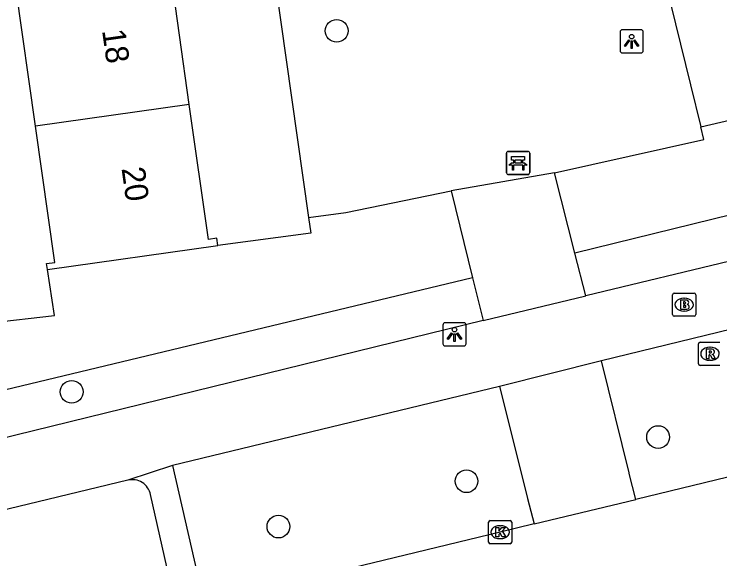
# Model space of a CAD drawing. Extents: x 159053 to 160041, y 380450 to 381422.
# Drawn here: x 159631.71 to 159662.12, y 380851.5 to 380874.99 of the extents above; entities that cross this region are included whole.
import ezdxf

# ---------------------------------------------------------------- set-up
doc = ezdxf.new("R2010")
doc.units = 0
for name, color, linetype in [('IMGEO_Bank', 7, 'Continuous'), ('IMGEO_Boom', 7, 'Continuous'), ('IMGEO_Brandkraan', 7, 'Continuous'), ('IMGEO_Groenvoorziening', 7, 'Continuous'), ('IMGEO_Kolk', 7, 'Continuous'), ('IMGEO_Lichtpunt', 7, 'Continuous'), ('IMGEO_Pand', 7, 'Continuous'), ('IMGEO_Pand_nummerreeks', 7, 'Continuous'), ('IMGEO_Rijbaan_lokaal_open', 7, 'Continuous'), ('IMGEO_Rioolput', 7, 'Continuous'), ('IMGEO_Voetpad_open', 7, 'Continuous')]:
    doc.layers.add(name, color=color, linetype=linetype)

msp = doc.modelspace()

# ---------------------------------------------------------------- linework, layer by layer
at = {"layer": 'IMGEO_Bank'}
for p, q in [((159652.928, 380868.145), (159652.928, 380868.986)), ((159652.928, 380868.986), (159652.928, 380868.145)), ((159653.003, 380869.07), (159653.844, 380869.07)), ((159653.844, 380869.07), (159653.003, 380869.07)), ((159653.928, 380868.995), (159653.928, 380868.154)), ((159653.928, 380868.154), (159653.928, 380868.995)), ((159653.237, 380868.576), (159653.237, 380868.682)), ((159653.281, 380868.682), (159653.281, 380868.576)), ((159653.569, 380868.688), (159653.287, 380868.688)), ((159653.287, 380868.57), (159653.569, 380868.57)), ((159653.575, 380868.576), (159653.575, 380868.682)), ((159653.619, 380868.682), (159653.619, 380868.576)), ((159653.625, 380868.468), (159653.232, 380868.468)), ((159653.853, 380868.07), (159653.012, 380868.07)), ((159653.012, 380868.07), (159653.853, 380868.07))]:
    msp.add_line(p, q, dxfattribs=at)
for points in [[(159653.231, 380868.688), (159653.145, 380868.688), (159653.145, 380868.849), (159653.708, 380868.849), (159653.708, 380868.688), (159653.625, 380868.688)], [(159653.175, 380868.468), (159653.033, 380868.468), (159653.145, 380868.57), (159653.231, 380868.57)], [(159653.625, 380868.57), (159653.708, 380868.57), (159653.82, 380868.468), (159653.681, 380868.468)], [(159653.225, 380868.461), (159653.225, 380868.254), (159653.182, 380868.254), (159653.182, 380868.461)], [(159653.675, 380868.461), (159653.675, 380868.254), (159653.631, 380868.254), (159653.631, 380868.461)]]:
    msp.add_lwpolyline(points, dxfattribs=at)
for centre, radius, start, end in [((159653.006, 380868.992), 0.0779, 92.4484, 184.2845), ((159653.006, 380868.992), 0.0779, 92.4484, 184.2845), ((159653.85, 380868.992), 0.0779, 2.4484, 94.2845), ((159653.85, 380868.992), 0.0779, 2.4484, 94.2845), ((159653.23, 380868.681), 0.00671, 2.8957, 87.1043), ((159653.23, 380868.577), 0.00671, 272.8957, 357.1043), ((159653.287, 380868.681), 0.00671, 92.8957, 177.1043), ((159653.287, 380868.577), 0.00671, 182.8957, 267.1043), ((159653.569, 380868.681), 0.00671, 2.8957, 87.1043), ((159653.569, 380868.577), 0.00671, 272.8957, 357.1043), ((159653.626, 380868.681), 0.00671, 92.8957, 177.1043), ((159653.626, 380868.577), 0.00671, 182.8957, 267.1043), ((159653.175, 380868.461), 0.00671, 2.8957, 87.1043), ((159653.232, 380868.461), 0.00671, 92.8957, 177.1043), ((159653.624, 380868.461), 0.00671, 2.8957, 87.1043), ((159653.681, 380868.461), 0.00671, 92.8957, 177.1043), ((159653.006, 380868.148), 0.0779, 182.4484, 274.2845), ((159653.006, 380868.148), 0.0779, 182.4484, 274.2845), ((159653.85, 380868.148), 0.0779, 272.4484, 4.2845), ((159653.85, 380868.148), 0.0779, 272.4484, 4.2845)]:
    msp.add_arc(centre, radius, start, end, dxfattribs=at)
at = {"layer": 'IMGEO_Boom'}
for centre in [(159645.61, 380874.264), (159634.193, 380858.703), (159659.457, 380856.755), (159651.202, 380854.851), (159643.1, 380852.896)]:
    msp.add_circle(centre, 0.489, dxfattribs=at)
at = {"layer": 'IMGEO_Brandkraan'}
for p, q in [((159660.08, 380862.035), (159660.08, 380862.887)), ((159660.155, 380862.961), (159661.007, 380862.961)), ((159660.568, 380862.741), (159660.593, 380862.741)), ((159661.081, 380862.887), (159661.081, 380862.035)), ((159660.591, 380862.181), (159660.566, 380862.181)), ((159661.007, 380861.961), (159660.155, 380861.961))]:
    msp.add_line(p, q, dxfattribs=at)
for points in [[(159660.08, 380862.035), (159660.08, 380862.887)], [(159660.155, 380862.961), (159661.007, 380862.961)], [(159661.081, 380862.887), (159661.081, 380862.035)], [(159660.428, 380862.661), (159660.428, 380862.261), (159660.641, 380862.261)], [(159660.659, 380862.661), (159660.428, 380862.661)], [(159660.607, 380862.58), (159660.553, 380862.58), (159660.553, 380862.504)], [(159660.553, 380862.504), (159660.606, 380862.504)], [(159660.615, 380862.428), (159660.553, 380862.428), (159660.553, 380862.347)], [(159660.553, 380862.347), (159660.615, 380862.347)], [(159661.007, 380861.961), (159660.155, 380861.961)]]:
    msp.add_lwpolyline(points, dxfattribs=at)
for centre, radius, start, end in [((159660.157, 380862.885), 0.0765, 91.552, 178.448), ((159660.157, 380862.885), 0.0765, 91.552, 178.448), ((159661.005, 380862.885), 0.0765, 1.552, 88.448), ((159661.005, 380862.885), 0.0765, 1.552, 88.448), ((159660.608, 380862.542), 0.0379, 267.8285, 90.9355), ((159660.616, 380862.387), 0.0404, 269.8759, 90.5077), ((159660.663, 380862.516), 0.145, 59.4692, 91.5367), ((159660.688, 380862.563), 0.0922, 285.5137, 58.1501), ((159660.693, 380862.371), 0.105, 301.3115, 78.989), ((159660.647, 380862.512), 0.251, 268.6676, 293.5347), ((159660.157, 380862.037), 0.0765, 181.552, 268.448), ((159660.157, 380862.037), 0.0765, 181.552, 268.448), ((159661.005, 380862.037), 0.0765, 271.552, 358.448), ((159661.005, 380862.037), 0.0765, 271.552, 358.448)]:
    msp.add_arc(centre, radius, start, end, dxfattribs=at)
for centre, major_axis, ratio, start_param, end_param in [((159660.567, 380862.461), (-0.387, 0.002), 0.722429, 4.712389, 7.853982), ((159660.592, 380862.461), (-0.39, 0.002), 0.717154, 1.570796, 4.712389)]:
    msp.add_ellipse(centre, major_axis=major_axis, ratio=ratio, start_param=start_param, end_param=end_param, dxfattribs=at)
at = {"layer": 'IMGEO_Groenvoorziening'}
for points in [[(159661.294, 380870.128), (159675.211, 380873.374), (159681.165, 380874.946)], [(159682.109, 380871.126), (159655.875, 380864.682)], [(159644.397, 380866.22), (159644.492, 380865.548), (159640.492, 380865.011)], [(159625.123, 380861.04), (159633.448, 380862), (159633.145, 380863.976)], [(159651.467, 380863.624), (159625.902, 380857.489)]]:
    msp.add_lwpolyline(points, dxfattribs=at)
at = {"layer": 'IMGEO_Kolk'}
for p, q in [((159652.152, 380852.229), (159652.152, 380853.081)), ((159652.227, 380853.155), (159653.079, 380853.155)), ((159653.153, 380853.081), (159653.153, 380852.229)), ((159652.64, 380852.935), (159652.665, 380852.935)), ((159653.079, 380852.155), (159652.227, 380852.155)), ((159652.663, 380852.375), (159652.638, 380852.375))]:
    msp.add_line(p, q, dxfattribs=at)
for points in [[(159652.152, 380852.229), (159652.152, 380853.081)], [(159652.227, 380853.155), (159653.079, 380853.155)], [(159653.153, 380853.081), (159653.153, 380852.229)], [(159652.473, 380852.855), (159652.596, 380852.855), (159652.596, 380852.704), (159652.726, 380852.855), (159652.89, 380852.855), (159652.744, 380852.704), (159652.897, 380852.455), (159652.745, 380852.455), (159652.66, 380852.619), (159652.596, 380852.552), (159652.596, 380852.455), (159652.473, 380852.455), (159652.473, 380852.855)], [(159653.079, 380852.155), (159652.227, 380852.155)]]:
    msp.add_lwpolyline(points, dxfattribs=at)
for centre, start, end in [((159652.229, 380853.079), 91.552, 178.448), ((159652.229, 380853.079), 91.552, 178.448), ((159653.077, 380853.079), 1.552, 88.448), ((159653.077, 380853.079), 1.552, 88.448), ((159652.229, 380852.231), 181.552, 268.448), ((159652.229, 380852.231), 181.552, 268.448), ((159653.077, 380852.231), 271.552, 358.448), ((159653.077, 380852.231), 271.552, 358.448)]:
    msp.add_arc(centre, 0.0765, start, end, dxfattribs=at)
for centre, major_axis, ratio, start_param, end_param in [((159652.639, 380852.655), (-0.387, 0.002), 0.722429, 4.712389, 7.853982), ((159652.664, 380852.655), (-0.39, 0.002), 0.717154, 1.570796, 4.712389)]:
    msp.add_ellipse(centre, major_axis=major_axis, ratio=ratio, start_param=start_param, end_param=end_param, dxfattribs=at)
at = {"layer": 'IMGEO_Lichtpunt'}
for p, q in [((159658.721, 380874.311), (159657.913, 380874.311)), ((159658.721, 380874.311), (159657.913, 380874.311)), ((159657.819, 380874.216), (159657.819, 380873.409)), ((159657.819, 380874.216), (159657.819, 380873.409)), ((159658.815, 380873.409), (159658.815, 380874.216)), ((159658.815, 380873.409), (159658.815, 380874.216)), ((159657.913, 380873.315), (159658.721, 380873.315)), ((159657.913, 380873.315), (159658.721, 380873.315)), ((159650.186, 380861.585), (159650.186, 380860.778)), ((159650.186, 380861.585), (159650.186, 380860.778)), ((159651.088, 380861.68), (159650.28, 380861.68)), ((159651.088, 380861.68), (159650.28, 380861.68)), ((159651.182, 380860.778), (159651.182, 380861.585)), ((159651.182, 380860.778), (159651.182, 380861.585)), ((159650.28, 380860.684), (159651.088, 380860.684)), ((159650.28, 380860.684), (159651.088, 380860.684))]:
    msp.add_line(p, q, dxfattribs=at)
for points in [[(159658.193, 380873.88), (159658.232, 380873.852), (159658.044, 380873.59), (159658.006, 380873.617), (159658.193, 380873.88)], [(159658.295, 380873.832), (159658.342, 380873.832), (159658.342, 380873.51), (159658.295, 380873.51), (159658.295, 380873.832)], [(159658.405, 380873.852), (159658.443, 380873.879), (159658.63, 380873.617), (159658.591, 380873.589), (159658.405, 380873.852)], [(159650.56, 380861.249), (159650.599, 380861.221), (159650.411, 380860.959), (159650.373, 380860.986), (159650.56, 380861.249)], [(159650.662, 380861.201), (159650.709, 380861.201), (159650.709, 380860.879), (159650.662, 380860.879), (159650.662, 380861.201)], [(159650.772, 380861.221), (159650.81, 380861.248), (159650.997, 380860.986), (159650.958, 380860.958), (159650.772, 380861.221)]]:
    msp.add_lwpolyline(points, dxfattribs=at)
for centre in [(159658.318, 380874.014), (159650.685, 380861.383)]:
    msp.add_circle(centre, 0.0994, dxfattribs=at)
for centre, start, end in [((159657.913, 380874.216), 90, 180), ((159657.913, 380874.216), 90, 180), ((159658.721, 380874.216), 0, 90), ((159658.721, 380874.216), 0, 90), ((159657.913, 380873.409), 180, 270), ((159657.913, 380873.409), 180, 270), ((159658.721, 380873.409), 270, 0), ((159658.721, 380873.409), 270, 360), ((159650.28, 380861.585), 90, 180), ((159650.28, 380861.585), 90, 180), ((159651.088, 380861.585), 0, 90), ((159651.088, 380861.585), 0, 90), ((159650.28, 380860.778), 180, 270), ((159650.28, 380860.778), 180, 270), ((159651.088, 380860.778), 270, 0), ((159651.088, 380860.778), 270, 360)]:
    msp.add_arc(centre, 0.0946, start, end, dxfattribs=at)
at = {"layer": 'IMGEO_Pand'}
for points in [[(159639.262, 380871.093), (159638.419, 380877.078)], [(159632.637, 380870.159), (159631.794, 380876.144)], [(159639.262, 380871.093), (159632.637, 380870.159)], [(159640.492, 380865.011), (159640.447, 380865.326), (159640.082, 380865.274), (159639.262, 380871.093)], [(159633.145, 380863.976), (159633.109, 380864.231), (159633.465, 380864.281), (159632.637, 380870.159)], [(159633.145, 380863.976), (159640.492, 380865.011)]]:
    msp.add_lwpolyline(points, dxfattribs=at)
at = {"layer": 'IMGEO_Rijbaan_lokaal_open'}
for points in [[(159659.923, 380902.978), (159639.587, 380900.219), (159644.397, 380866.22)], [(159661.723, 380897.355), (159655.003, 380895.723), (159660.85, 380871.932), (159661.294, 380870.128)], [(159654.991, 380868.149), (159661.427, 380869.583), (159661.294, 380870.128)], [(159654.991, 380868.149), (159650.538, 380867.366)], [(159655.875, 380864.682), (159654.991, 380868.149)], [(159644.397, 380866.22), (159646.003, 380866.431), (159650.538, 380867.366)], [(159650.538, 380867.366), (159651.467, 380863.624)], [(159656.346, 380862.838), (159655.875, 380864.682)], [(159651.467, 380863.624), (159651.924, 380861.782)], [(159651.924, 380861.782), (159656.346, 380862.838)], [(159657.025, 380860.039), (159652.619, 380858.93)], [(159658.494, 380854.069), (159658.218, 380855.188), (159658.211, 380855.217), (159657.025, 380860.039)], [(159652.619, 380858.93), (159653.833, 380854.115), (159653.837, 380854.1), (159654.111, 380853.008)], [(159671.339, 380857.179), (159658.494, 380854.069)], [(159654.111, 380853.008), (159658.494, 380854.069)], [(159654.111, 380853.008), (159652.653, 380852.655), (159639.904, 380849.566)]]:
    msp.add_lwpolyline(points, dxfattribs=at)
at = {"layer": 'IMGEO_Rioolput'}
for p, q in [((159661.192, 380859.917), (159661.192, 380860.769)), ((159661.267, 380860.843), (159662.119, 380860.843)), ((159661.68, 380860.623), (159661.705, 380860.623)), ((159661.703, 380860.063), (159661.678, 380860.063)), ((159662.119, 380859.843), (159661.267, 380859.843))]:
    msp.add_line(p, q, dxfattribs=at)
for points in [[(159661.192, 380859.917), (159661.192, 380860.769)], [(159661.267, 380860.843), (159662.119, 380860.843)], [(159661.781, 380860.541), (159661.529, 380860.543), (159661.529, 380860.143)], [(159661.529, 380860.143), (159661.653, 380860.143), (159661.653, 380860.305), (159661.664, 380860.305)], [(159661.707, 380860.462), (159661.653, 380860.462), (159661.653, 380860.381)], [(159661.653, 380860.381), (159661.705, 380860.381)], [(159661.711, 380860.276), (159661.782, 380860.143), (159661.922, 380860.143), (159661.857, 380860.269)], [(159662.119, 380859.843), (159661.267, 380859.843)]]:
    msp.add_lwpolyline(points, dxfattribs=at)
for centre, radius, start, end in [((159661.269, 380860.767), 0.0765, 91.552, 178.448), ((159661.269, 380860.767), 0.0765, 91.552, 178.448), ((159661.663, 380860.252), 0.0533, 26.0293, 88.6989), ((159661.689, 380860.57), 0.19, 274.7715, 282.9687), ((159661.713, 380860.366), 0.0964, 77.0061, 93.1865), ((159661.727, 380860.423), 0.0378, 276.6634, 79.6772), ((159661.78, 380860.431), 0.109, 350.3612, 89.416), ((159661.778, 380860.431), 0.112, 277.5842, 350.9817), ((159661.762, 380860.216), 0.108, 29.5134, 73.7905), ((159661.269, 380859.919), 0.0765, 181.552, 268.448), ((159661.269, 380859.919), 0.0765, 181.552, 268.448)]:
    msp.add_arc(centre, radius, start, end, dxfattribs=at)
for centre, major_axis, ratio, start_param, end_param in [((159661.679, 380860.343), (-0.387, 0.002), 0.722429, 4.712389, 7.853982), ((159661.704, 380860.343), (-0.39, 0.002), 0.717154, 1.570796, 4.712389)]:
    msp.add_ellipse(centre, major_axis=major_axis, ratio=ratio, start_param=start_param, end_param=end_param, dxfattribs=at)
at = {"layer": 'IMGEO_Voetpad_open'}
for points in [[(159682.595, 380869.161), (159656.346, 380862.838)], [(159669.933, 380863.186), (159657.025, 380860.039)], [(159651.924, 380861.782), (159626.337, 380855.507)], [(159652.619, 380858.93), (159638.53, 380855.528)], [(159638.53, 380855.528), (159636.612, 380854.89)], [(159638.53, 380855.528), (159639.904, 380849.566)], [(159636.612, 380854.89), (159624.172, 380851.899)], [(159638.521, 380850.194), (159638.499, 380850.269), (159637.587, 380854.274)]]:
    msp.add_lwpolyline(points, dxfattribs=at)
msp.add_arc((159636.812, 380854.127), 0.789, 10.7327, 104.6984, dxfattribs=at)

# ---------------------------------------------------------------- texts
at = {"layer": 'IMGEO_Pand_nummerreeks'}
for s, p in [('18', (159635.501, 380874.279)), ('20', (159636.339, 380868.334))]:
    msp.add_text(s, height=1, rotation=278.0178, dxfattribs=at).set_placement(p)

doc.saveas('drawing.dxf')
